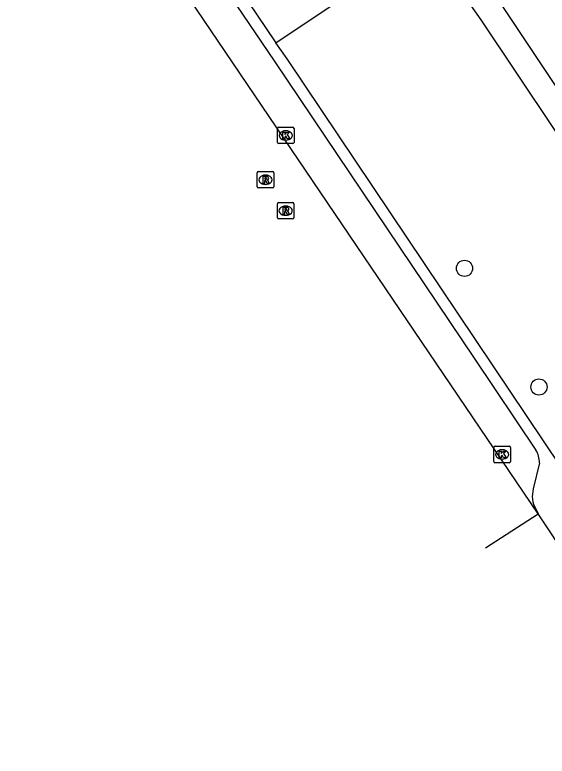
# Model space of a CAD drawing. Extents: x 158797 to 159887, y 384318 to 385255.
# Drawn here: x 158836.98 to 158869.24, y 384481.64 to 384526.52 of the extents above; entities that cross this region are included whole.
import ezdxf

# ---------------------------------------------------------------- set-up
doc = ezdxf.new("R2010")
doc.units = 0
for name, color, linetype in [('IMGEO_Boom', 7, 'Continuous'), ('IMGEO_Kolk', 7, 'Continuous'), ('IMGEO_Rijbaan_lokaal_open', 7, 'Continuous'), ('IMGEO_Rioolput', 7, 'Continuous'), ('IMGEO_Voetpad_gesloten', 7, 'Continuous'), ('IMGEO_Voetpad_open', 7, 'Continuous')]:
    doc.layers.add(name, color=color, linetype=linetype)

msp = doc.modelspace()

# ---------------------------------------------------------------- linework, layer by layer
at = {"layer": 'IMGEO_Boom'}
for centre in [(158864.23, 384511.177), (158868.74, 384503.992)]:
    msp.add_circle(centre, 0.489, dxfattribs=at)
at = {"layer": 'IMGEO_Kolk'}
for p, q in [((158852.898, 384518.798), (158852.898, 384519.65)), ((158852.973, 384519.724), (158853.825, 384519.724)), ((158853.899, 384519.65), (158853.899, 384518.798)), ((158853.386, 384519.504), (158853.411, 384519.504)), ((158853.409, 384518.944), (158853.384, 384518.944)), ((158853.825, 384518.724), (158852.973, 384518.724)), ((158866.084, 384500.411), (158866.936, 384500.411)), ((158866.009, 384499.485), (158866.009, 384500.337)), ((158866.497, 384500.191), (158866.522, 384500.191)), ((158867.01, 384500.337), (158867.01, 384499.485)), ((158866.52, 384499.631), (158866.495, 384499.631)), ((158866.936, 384499.411), (158866.084, 384499.411))]:
    msp.add_line(p, q, dxfattribs=at)
for points in [[(158852.898, 384518.798), (158852.898, 384519.65)], [(158852.973, 384519.724), (158853.825, 384519.724)], [(158853.899, 384519.65), (158853.899, 384518.798)], [(158853.219, 384519.424), (158853.342, 384519.424), (158853.342, 384519.273), (158853.472, 384519.424), (158853.636, 384519.424), (158853.49, 384519.273), (158853.643, 384519.024), (158853.491, 384519.024), (158853.406, 384519.188), (158853.342, 384519.121), (158853.342, 384519.024), (158853.219, 384519.024), (158853.219, 384519.424)], [(158853.825, 384518.724), (158852.973, 384518.724)], [(158866.084, 384500.411), (158866.936, 384500.411)], [(158866.009, 384499.485), (158866.009, 384500.337)], [(158866.33, 384500.111), (158866.453, 384500.111), (158866.453, 384499.96), (158866.583, 384500.111), (158866.747, 384500.111), (158866.601, 384499.96), (158866.754, 384499.711), (158866.602, 384499.711), (158866.517, 384499.875), (158866.453, 384499.808), (158866.453, 384499.711), (158866.33, 384499.711), (158866.33, 384500.111)], [(158867.01, 384500.337), (158867.01, 384499.485)], [(158866.936, 384499.411), (158866.084, 384499.411)]]:
    msp.add_lwpolyline(points, dxfattribs=at)
for centre, start, end in [((158852.975, 384519.648), 91.552, 178.448), ((158852.975, 384519.648), 91.552, 178.448), ((158853.823, 384519.648), 1.552, 88.448), ((158853.823, 384519.648), 1.552, 88.448), ((158852.975, 384518.8), 181.552, 268.448), ((158852.975, 384518.8), 181.552, 268.448), ((158853.823, 384518.8), 271.552, 358.448), ((158853.823, 384518.8), 271.552, 358.448), ((158866.086, 384500.335), 91.552, 178.448), ((158866.086, 384500.335), 91.552, 178.448), ((158866.934, 384500.335), 1.552, 88.448), ((158866.934, 384500.335), 1.552, 88.448), ((158866.086, 384499.487), 181.552, 268.448), ((158866.086, 384499.487), 181.552, 268.448), ((158866.934, 384499.487), 271.552, 358.448), ((158866.934, 384499.487), 271.552, 358.448)]:
    msp.add_arc(centre, 0.0765, start, end, dxfattribs=at)
for centre, major_axis, ratio, start_param, end_param in [((158853.385, 384519.224), (-0.387, 0.002), 0.722429, 4.712389, 7.853982), ((158853.41, 384519.224), (-0.39, 0.002), 0.717154, 1.570796, 4.712389), ((158866.496, 384499.911), (-0.387, 0.002), 0.722429, 4.712389, 7.853982), ((158866.521, 384499.911), (-0.39, 0.002), 0.717154, 1.570796, 4.712389)]:
    msp.add_ellipse(centre, major_axis=major_axis, ratio=ratio, start_param=start_param, end_param=end_param, dxfattribs=at)
at = {"layer": 'IMGEO_Rijbaan_lokaal_open'}
for points in [[(158868.69, 384496.319), (158836.982, 384543.123)], [(158865.509, 384494.258), (158868.69, 384496.319)], [(158878.454, 384481.644), (158868.69, 384496.319)]]:
    msp.add_lwpolyline(points, dxfattribs=at)
at = {"layer": 'IMGEO_Rioolput'}
for p, q in [((158851.67, 384516.114), (158851.67, 384516.966)), ((158851.745, 384517.04), (158852.597, 384517.04)), ((158852.671, 384516.966), (158852.671, 384516.114)), ((158852.158, 384516.82), (158852.183, 384516.82)), ((158852.181, 384516.26), (158852.156, 384516.26)), ((158852.597, 384516.04), (158851.745, 384516.04)), ((158852.964, 384515.164), (158853.816, 384515.164)), ((158852.889, 384514.238), (158852.889, 384515.09)), ((158853.377, 384514.944), (158853.402, 384514.944)), ((158853.89, 384515.09), (158853.89, 384514.238)), ((158853.4, 384514.384), (158853.375, 384514.384)), ((158853.816, 384514.164), (158852.964, 384514.164))]:
    msp.add_line(p, q, dxfattribs=at)
for points in [[(158851.67, 384516.114), (158851.67, 384516.966)], [(158851.745, 384517.04), (158852.597, 384517.04)], [(158852.671, 384516.966), (158852.671, 384516.114)], [(158852.259, 384516.738), (158852.007, 384516.74), (158852.007, 384516.34)], [(158852.007, 384516.34), (158852.131, 384516.34), (158852.131, 384516.502), (158852.142, 384516.502)], [(158852.185, 384516.659), (158852.131, 384516.659), (158852.131, 384516.578)], [(158852.131, 384516.578), (158852.183, 384516.578)], [(158852.189, 384516.473), (158852.26, 384516.34), (158852.4, 384516.34), (158852.335, 384516.466)], [(158852.597, 384516.04), (158851.745, 384516.04)], [(158852.964, 384515.164), (158853.816, 384515.164)], [(158852.889, 384514.238), (158852.889, 384515.09)], [(158853.478, 384514.862), (158853.226, 384514.864), (158853.226, 384514.464)], [(158853.404, 384514.783), (158853.35, 384514.783), (158853.35, 384514.702)], [(158853.89, 384515.09), (158853.89, 384514.238)], [(158853.226, 384514.464), (158853.35, 384514.464), (158853.35, 384514.626), (158853.361, 384514.626)], [(158853.35, 384514.702), (158853.402, 384514.702)], [(158853.408, 384514.597), (158853.479, 384514.464), (158853.619, 384514.464), (158853.554, 384514.59)], [(158853.816, 384514.164), (158852.964, 384514.164)]]:
    msp.add_lwpolyline(points, dxfattribs=at)
for centre, radius, start, end in [((158851.747, 384516.964), 0.0765, 91.552, 178.448), ((158851.747, 384516.964), 0.0765, 91.552, 178.448), ((158852.595, 384516.964), 0.0765, 1.552, 88.448), ((158852.595, 384516.964), 0.0765, 1.552, 88.448), ((158852.141, 384516.449), 0.0533, 26.0293, 88.6989), ((158852.167, 384516.767), 0.19, 274.7715, 282.9687), ((158852.191, 384516.563), 0.0964, 77.0061, 93.1865), ((158852.205, 384516.62), 0.0378, 276.6634, 79.6772), ((158852.258, 384516.628), 0.109, 350.3612, 89.416), ((158852.256, 384516.628), 0.112, 277.5842, 350.9817), ((158852.24, 384516.413), 0.108, 29.5134, 73.7905), ((158851.747, 384516.116), 0.0765, 181.552, 268.448), ((158851.747, 384516.116), 0.0765, 181.552, 268.448), ((158852.595, 384516.116), 0.0765, 271.552, 358.448), ((158852.595, 384516.116), 0.0765, 271.552, 358.448), ((158852.966, 384515.088), 0.0765, 91.552, 178.448), ((158852.966, 384515.088), 0.0765, 91.552, 178.448), ((158853.814, 384515.088), 0.0765, 1.552, 88.448), ((158853.814, 384515.088), 0.0765, 1.552, 88.448), ((158853.386, 384514.891), 0.19, 274.7715, 282.9687), ((158853.41, 384514.687), 0.0964, 77.0061, 93.1865), ((158853.424, 384514.744), 0.0378, 276.6634, 79.6772), ((158853.477, 384514.752), 0.109, 350.3612, 89.416), ((158853.475, 384514.752), 0.112, 277.5842, 350.9817), ((158853.36, 384514.573), 0.0533, 26.0293, 88.6989), ((158853.459, 384514.537), 0.108, 29.5134, 73.7905), ((158852.966, 384514.24), 0.0765, 181.552, 268.448), ((158852.966, 384514.24), 0.0765, 181.552, 268.448), ((158853.814, 384514.24), 0.0765, 271.552, 358.448), ((158853.814, 384514.24), 0.0765, 271.552, 358.448)]:
    msp.add_arc(centre, radius, start, end, dxfattribs=at)
for centre, major_axis, ratio, start_param, end_param in [((158852.157, 384516.54), (-0.387, 0.002), 0.722429, 4.712389, 7.853982), ((158852.182, 384516.54), (-0.39, 0.002), 0.717154, 1.570796, 4.712389), ((158853.376, 384514.664), (-0.387, 0.002), 0.722429, 4.712389, 7.853982), ((158853.401, 384514.664), (-0.39, 0.002), 0.717154, 1.570796, 4.712389)]:
    msp.add_ellipse(centre, major_axis=major_axis, ratio=ratio, start_param=start_param, end_param=end_param, dxfattribs=at)
at = {"layer": 'IMGEO_Voetpad_gesloten'}
for points in [[(158852.808, 384524.835), (158862.048, 384531.017)], [(158851.128, 384527.309), (158852.808, 384524.835)]]:
    msp.add_lwpolyline(points, dxfattribs=at)
at = {"layer": 'IMGEO_Voetpad_open'}
for points in [[(158840.479, 384541.612), (158842.208, 384539.195), (158852.746, 384523.681), (158864.81, 384505.729), (158868.559, 384500.175)], [(158863.336, 384531.857), (158865.398, 384528.749), (158879.85, 384507.099)], [(158878.605, 384506.252), (158865.235, 384526.226), (158863.696, 384528.417), (158862.048, 384531.017)], [(158870.092, 384499.142), (158853.475, 384523.852), (158852.808, 384524.835)], [(158868.767, 384499.404), (158868.395, 384497.82)], [(158868.546, 384496.61), (158868.69, 384496.319)]]:
    msp.add_lwpolyline(points, dxfattribs=at)
for centre, radius, start, end in [((158867.289, 384499.419), 1.478, 359.4267, 30.7689), ((158869.929, 384497.397), 1.591, 164.5854, 209.6413)]:
    msp.add_arc(centre, radius, start, end, dxfattribs=at)

doc.saveas('drawing.dxf')
